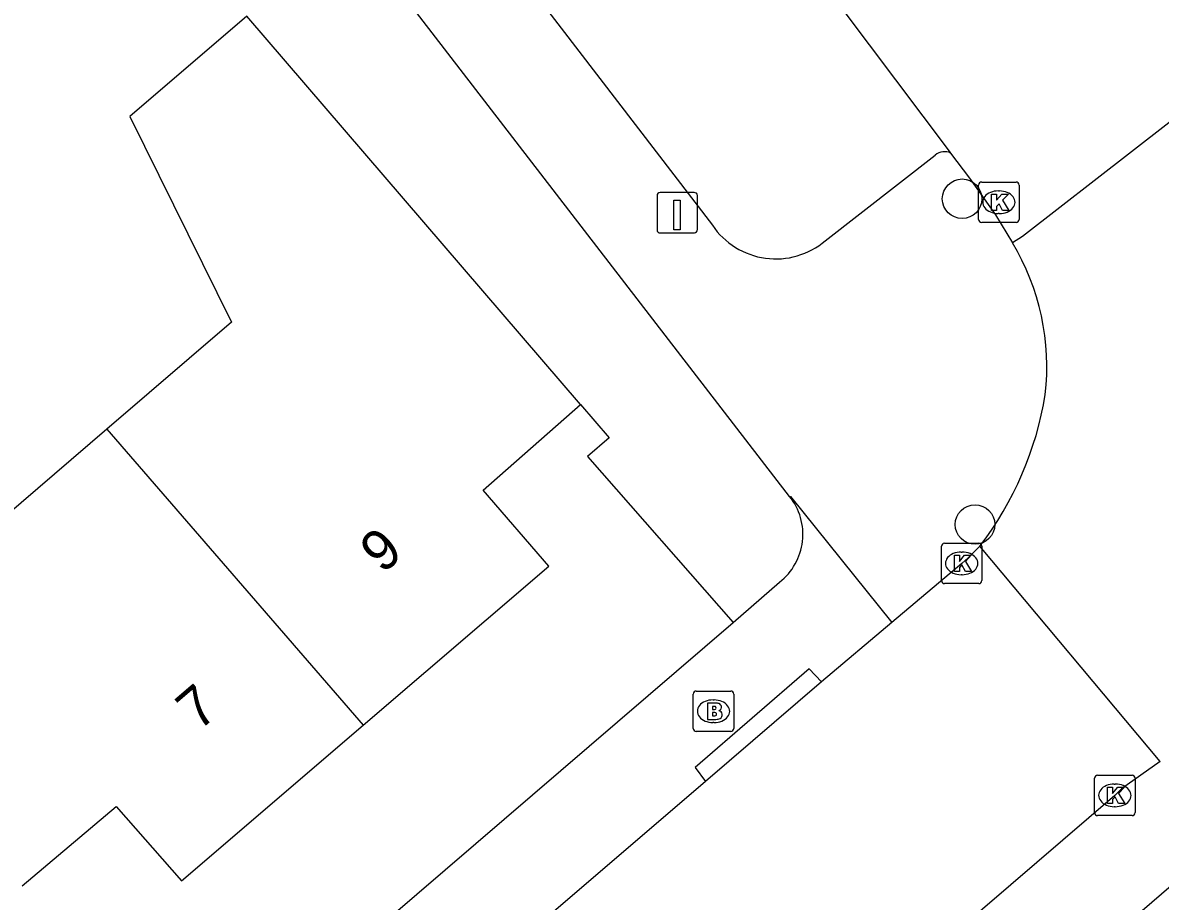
# Model space of a CAD drawing. Extents: x 159353 to 160616, y 385893 to 387321.
# Drawn here: x 160134.73 to 160162.88, y 386604.57 to 386626.31 of the extents above; entities that cross this region are included whole.
import ezdxf

# ---------------------------------------------------------------- set-up
doc = ezdxf.new("R2010")
doc.units = 0
for name, color, linetype in [('IMGEO_Boom', 7, 'Continuous'), ('IMGEO_Brandkraan', 7, 'Continuous'), ('IMGEO_Groenvoorziening', 7, 'Continuous'), ('IMGEO_Kolk', 7, 'Continuous'), ('IMGEO_Laadpaal', 7, 'Continuous'), ('IMGEO_Pand', 7, 'Continuous'), ('IMGEO_Pand_nummerreeks', 7, 'Continuous'), ('IMGEO_Rijbaan_lokaal_open', 7, 'Continuous'), ('IMGEO_Voetpad_open', 7, 'Continuous')]:
    doc.layers.add(name, color=color, linetype=linetype)

msp = doc.modelspace()

# ---------------------------------------------------------------- linework, layer by layer
at = {"layer": 'IMGEO_Boom'}
for centre in [(160157.977, 386621.952), (160158.297, 386613.89)]:
    msp.add_circle(centre, 0.489, dxfattribs=at)
at = {"layer": 'IMGEO_Brandkraan'}
for p, q in [((160151.326, 386608.844), (160151.326, 386609.696)), ((160151.401, 386609.77), (160152.253, 386609.77)), ((160152.327, 386609.696), (160152.327, 386608.844)), ((160151.814, 386609.55), (160151.839, 386609.55)), ((160151.837, 386608.99), (160151.812, 386608.99)), ((160152.253, 386608.77), (160151.401, 386608.77))]:
    msp.add_line(p, q, dxfattribs=at)
for points in [[(160151.326, 386608.844), (160151.326, 386609.696)], [(160151.401, 386609.77), (160152.253, 386609.77)], [(160152.327, 386609.696), (160152.327, 386608.844)], [(160151.674, 386609.47), (160151.674, 386609.07), (160151.887, 386609.07)], [(160151.905, 386609.47), (160151.674, 386609.47)], [(160151.853, 386609.389), (160151.799, 386609.389), (160151.799, 386609.313)], [(160151.799, 386609.313), (160151.852, 386609.313)], [(160151.861, 386609.237), (160151.799, 386609.237), (160151.799, 386609.156)], [(160151.799, 386609.156), (160151.861, 386609.156)], [(160152.253, 386608.77), (160151.401, 386608.77)]]:
    msp.add_lwpolyline(points, dxfattribs=at)
for centre, radius, start, end in [((160151.403, 386609.694), 0.0765, 91.552, 178.448), ((160151.403, 386609.694), 0.0765, 91.552, 178.448), ((160152.251, 386609.694), 0.0765, 1.552, 88.448), ((160152.251, 386609.694), 0.0765, 1.552, 88.448), ((160151.854, 386609.351), 0.0379, 267.8285, 90.9355), ((160151.909, 386609.325), 0.145, 59.4692, 91.5367), ((160151.934, 386609.372), 0.0922, 285.5137, 58.1501), ((160151.862, 386609.196), 0.0404, 269.8759, 90.5077), ((160151.893, 386609.321), 0.251, 268.6676, 293.5347), ((160151.939, 386609.18), 0.105, 301.3115, 78.989), ((160151.403, 386608.846), 0.0765, 181.552, 268.448), ((160151.403, 386608.846), 0.0765, 181.552, 268.448), ((160152.251, 386608.846), 0.0765, 271.552, 358.448), ((160152.251, 386608.846), 0.0765, 271.552, 358.448)]:
    msp.add_arc(centre, radius, start, end, dxfattribs=at)
for centre, major_axis, ratio, start_param, end_param in [((160151.813, 386609.27), (-0.387, 0.002), 0.722429, 4.712389, 7.853982), ((160151.838, 386609.27), (-0.39, 0.002), 0.717154, 1.570796, 4.712389)]:
    msp.add_ellipse(centre, major_axis=major_axis, ratio=ratio, start_param=start_param, end_param=end_param, dxfattribs=at)
at = {"layer": 'IMGEO_Groenvoorziening'}
msp.add_lwpolyline([(160148.532, 386616.858), (160149.243, 386616.032), (160148.712, 386615.576), (160152.311, 386611.469)], dxfattribs=at)
at = {"layer": 'IMGEO_Kolk'}
for p, q in [((160158.462, 386622.365), (160159.314, 386622.365)), ((160158.387, 386621.439), (160158.387, 386622.291)), ((160158.875, 386622.145), (160158.9, 386622.145)), ((160159.388, 386622.291), (160159.388, 386621.439)), ((160158.898, 386621.585), (160158.873, 386621.585)), ((160159.314, 386621.365), (160158.462, 386621.365)), ((160157.466, 386612.503), (160157.466, 386613.355)), ((160157.541, 386613.429), (160158.393, 386613.429)), ((160158.467, 386613.355), (160158.467, 386612.503)), ((160157.954, 386613.209), (160157.979, 386613.209)), ((160157.977, 386612.649), (160157.952, 386612.649)), ((160158.393, 386612.429), (160157.541, 386612.429)), ((160161.331, 386607.688), (160162.183, 386607.688)), ((160161.256, 386606.762), (160161.256, 386607.614)), ((160161.744, 386607.468), (160161.769, 386607.468)), ((160162.257, 386607.614), (160162.257, 386606.762)), ((160161.767, 386606.908), (160161.742, 386606.908)), ((160162.183, 386606.688), (160161.331, 386606.688))]:
    msp.add_line(p, q, dxfattribs=at)
for points in [[(160158.462, 386622.365), (160159.314, 386622.365)], [(160158.387, 386621.439), (160158.387, 386622.291)], [(160158.708, 386622.065), (160158.831, 386622.065), (160158.831, 386621.914), (160158.961, 386622.065), (160159.125, 386622.065), (160158.979, 386621.914), (160159.132, 386621.665), (160158.98, 386621.665), (160158.895, 386621.829), (160158.831, 386621.762), (160158.831, 386621.665), (160158.708, 386621.665), (160158.708, 386622.065)], [(160159.388, 386622.291), (160159.388, 386621.439)], [(160159.314, 386621.365), (160158.462, 386621.365)], [(160157.466, 386612.503), (160157.466, 386613.355)], [(160157.541, 386613.429), (160158.393, 386613.429)], [(160158.467, 386613.355), (160158.467, 386612.503)], [(160157.787, 386613.129), (160157.91, 386613.129), (160157.91, 386612.978), (160158.04, 386613.129), (160158.204, 386613.129), (160158.058, 386612.978), (160158.211, 386612.729), (160158.059, 386612.729), (160157.974, 386612.893), (160157.91, 386612.826), (160157.91, 386612.729), (160157.787, 386612.729), (160157.787, 386613.129)], [(160158.393, 386612.429), (160157.541, 386612.429)], [(160161.331, 386607.688), (160162.183, 386607.688)], [(160161.256, 386606.762), (160161.256, 386607.614)], [(160161.577, 386607.388), (160161.7, 386607.388), (160161.7, 386607.237), (160161.83, 386607.388), (160161.994, 386607.388), (160161.848, 386607.237), (160162.001, 386606.988), (160161.849, 386606.988), (160161.764, 386607.152), (160161.7, 386607.085), (160161.7, 386606.988), (160161.577, 386606.988), (160161.577, 386607.388)], [(160162.257, 386607.614), (160162.257, 386606.762)], [(160162.183, 386606.688), (160161.331, 386606.688)]]:
    msp.add_lwpolyline(points, dxfattribs=at)
for centre, start, end in [((160158.464, 386622.289), 91.552, 178.448), ((160158.464, 386622.289), 91.552, 178.448), ((160159.312, 386622.289), 1.552, 88.448), ((160159.312, 386622.289), 1.552, 88.448), ((160158.464, 386621.441), 181.552, 268.448), ((160158.464, 386621.441), 181.552, 268.448), ((160159.312, 386621.441), 271.552, 358.448), ((160159.312, 386621.441), 271.552, 358.448), ((160157.543, 386613.353), 91.552, 178.448), ((160157.543, 386613.353), 91.552, 178.448), ((160158.391, 386613.353), 1.552, 88.448), ((160158.391, 386613.353), 1.552, 88.448), ((160157.543, 386612.505), 181.552, 268.448), ((160157.543, 386612.505), 181.552, 268.448), ((160158.391, 386612.505), 271.552, 358.448), ((160158.391, 386612.505), 271.552, 358.448), ((160161.333, 386607.612), 91.552, 178.448), ((160161.333, 386607.612), 91.552, 178.448), ((160162.181, 386607.612), 1.552, 88.448), ((160162.181, 386607.612), 1.552, 88.448), ((160161.333, 386606.764), 181.552, 268.448), ((160161.333, 386606.764), 181.552, 268.448), ((160162.181, 386606.764), 271.552, 358.448), ((160162.181, 386606.764), 271.552, 358.448)]:
    msp.add_arc(centre, 0.0765, start, end, dxfattribs=at)
for centre, major_axis, ratio, start_param, end_param in [((160158.874, 386621.865), (-0.387, 0.002), 0.722429, 4.712389, 7.853982), ((160158.899, 386621.865), (-0.39, 0.002), 0.717154, 1.570796, 4.712389), ((160157.953, 386612.929), (-0.387, 0.002), 0.722429, 4.712389, 7.853982), ((160157.978, 386612.929), (-0.39, 0.002), 0.717154, 1.570796, 4.712389), ((160161.743, 386607.188), (-0.387, 0.002), 0.722429, 4.712389, 7.853982), ((160161.768, 386607.188), (-0.39, 0.002), 0.717154, 1.570796, 4.712389)]:
    msp.add_ellipse(centre, major_axis=major_axis, ratio=ratio, start_param=start_param, end_param=end_param, dxfattribs=at)
at = {"layer": 'IMGEO_Laadpaal'}
for p, q in [((160150.428, 386622.022), (160150.428, 386621.181)), ((160150.428, 386622.022), (160150.428, 386621.181)), ((160151.344, 386622.106), (160150.503, 386622.106)), ((160151.344, 386622.106), (160150.503, 386622.106)), ((160151.428, 386621.19), (160151.428, 386622.031)), ((160151.428, 386621.19), (160151.428, 386622.031)), ((160150.512, 386621.106), (160151.353, 386621.106)), ((160150.512, 386621.106), (160151.353, 386621.106))]:
    msp.add_line(p, q, dxfattribs=at)
msp.add_lwpolyline([(160150.843, 386621.919), (160151.003, 386621.919), (160151.003, 386621.186), (160150.843, 386621.186), (160150.843, 386621.919)], dxfattribs=at)
for centre, start, end in [((160150.506, 386622.028), 92.4484, 184.2845), ((160150.506, 386622.028), 92.4484, 184.2845), ((160151.35, 386622.028), 2.4484, 94.2845), ((160151.35, 386622.028), 2.4484, 94.2845), ((160150.506, 386621.184), 182.4484, 274.2845), ((160150.506, 386621.184), 182.4484, 274.2845), ((160151.35, 386621.184), 272.4484, 4.2845), ((160151.35, 386621.184), 272.4484, 4.2845)]:
    msp.add_arc(centre, 0.0779, start, end, dxfattribs=at)
at = {"layer": 'IMGEO_Pand'}
for points in [[(160140.278, 386626.47), (160137.382, 386623.986), (160139.902, 386618.9), (160136.816, 386616.252)], [(160148.532, 386616.858), (160140.278, 386626.47)], [(160136.816, 386616.252), (160133.8, 386613.665), (160129.155, 386616.928), (160126.409, 386614.572)], [(160143.157, 386608.927), (160147.752, 386612.86), (160146.129, 386614.741), (160148.532, 386616.858)], [(160136.816, 386616.252), (160143.157, 386608.927)], [(160134.719, 386604.947), (160137.041, 386606.913), (160138.66, 386605.077), (160143.157, 386608.927)]]:
    msp.add_lwpolyline(points, dxfattribs=at)
at = {"layer": 'IMGEO_Rijbaan_lokaal_open'}
for points in [[(160135.583, 386651.996), (160149.062, 386634.56), (160157.657, 386623.132), (160157.694, 386623.083)], [(160164.87, 386625.208), (160159.474, 386621.017), (160159.222, 386620.864)], [(160157.694, 386623.083), (160158.161, 386622.463), (160158.807, 386621.55), (160159.222, 386620.864)], [(160158.418, 386613.357), (160158.13, 386613.069), (160157.968, 386612.928), (160156.241, 386611.47)], [(160162.881, 386608.029), (160158.418, 386613.357)], [(160156.241, 386611.47), (160154.501, 386610.001)], [(160154.501, 386610.001), (160151.63, 386607.535)], [(160162.881, 386608.029), (160161.925, 386607.348), (160161.756, 386607.189), (160150.704, 386597.691), (160150.547, 386597.553)], [(160151.63, 386607.535), (160146.136, 386602.824), (160142.938, 386600.046)]]:
    msp.add_lwpolyline(points, dxfattribs=at)
for centre, radius, start, end in [((160154.09, 386617.788), 5.984, 353.4368, 30.9358), ((160151.826, 386618.422), 8.313, 322.4625, 350.8785)]:
    msp.add_arc(centre, radius, start, end, dxfattribs=at)
at = {"layer": 'IMGEO_Voetpad_open'}
for points in [[(160132.468, 386646.462), (160151.799, 386621.296)], [(160153.709, 386614.584), (160142.867, 386628.656)], [(160154.591, 386620.911), (160157.314, 386623.032)], [(160153.709, 386614.584), (160153.728, 386614.582), (160156.241, 386611.47)], [(160152.311, 386611.469), (160153.463, 386612.467)], [(160090.811, 386558.67), (160093.321, 386560.82), (160105.45, 386571.234), (160152.311, 386611.469)], [(160154.501, 386610.001), (160154.195, 386610.317), (160151.37, 386607.877), (160151.63, 386607.535)], [(160165.478, 386606.955), (160151.455, 386594.868)]]:
    msp.add_lwpolyline(points, dxfattribs=at)
for centre, radius, start, end in [((160157.545, 386622.753), 0.362, 65.6437, 129.6444), ((160153.368, 386622.355), 1.892, 214.0143, 310.2832), ((160152.543, 386613.647), 1.496, 307.9513, 38.7923)]:
    msp.add_arc(centre, radius, start, end, dxfattribs=at)

# ---------------------------------------------------------------- texts
at = {"layer": 'IMGEO_Pand_nummerreeks'}
for s, p in [('9', (160143.631, 386612.65)), ('7', (160139.085, 386608.759))]:
    msp.add_text(s, height=1, rotation=40.5644, dxfattribs=at).set_placement(p)

doc.saveas('drawing.dxf')
